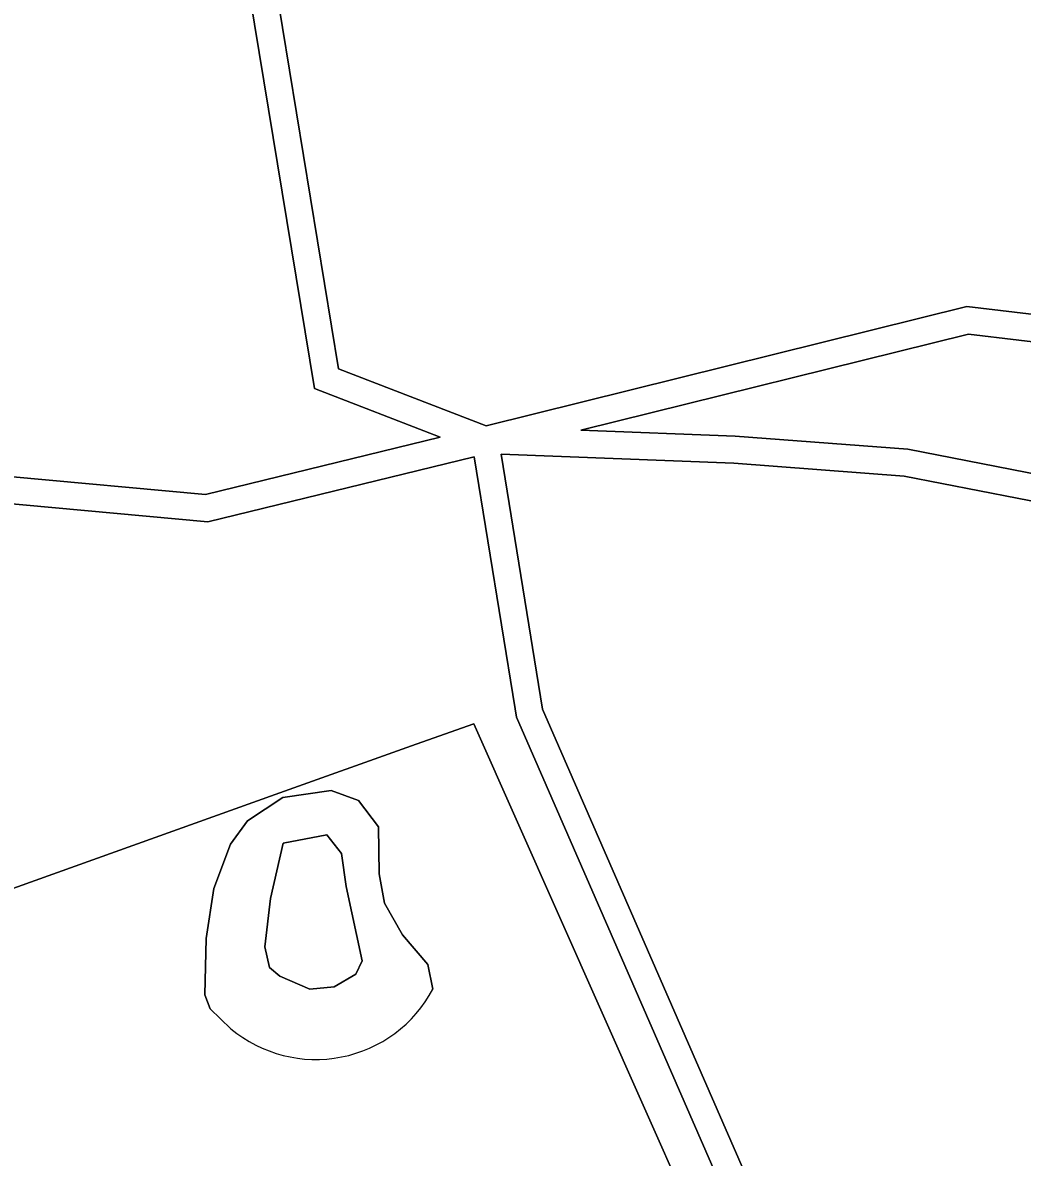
# Model space of a CAD drawing. Extents: x 162879 to 165540, y 384011 to 385181.
# Drawn here: x 163204.5 to 163278.2, y 384115 to 384198.8 of the extents above; entities that cross this region are included whole.
import ezdxf

# ---------------------------------------------------------------- set-up
doc = ezdxf.new("R2010")
doc.units = 0
for name, color, linetype in [('IMGEO_Gemengd_bos', 7, 'Continuous'), ('IMGEO_Grasland_agrarisch', 7, 'Continuous'), ('IMGEO_Grasland_overig', 7, 'Continuous'), ('IMGEO_Loofbos', 7, 'Continuous'), ('IMGEO_Meer_plas_ven_vijver', 7, 'Continuous'), ('IMGEO_Oever', 7, 'Continuous')]:
    doc.layers.add(name, color=color, linetype=linetype)

msp = doc.modelspace()

# ---------------------------------------------------------------- linework, layer by layer
at = {"layer": 'IMGEO_Gemengd_bos'}
msp.add_lwpolyline([(163263.841, 384094.873), (163240.875, 384147.54), (163240.778, 384148.136), (163237.757, 384166.751), (163218.107, 384161.949), (163188.666, 384164.641), (163190.33, 384156.033), (163195.32, 384143.536), (163197.82, 384136.701), (163192.509, 384131.737), (163185.973, 384131.421), (163179.469, 384126.951), (163179.713, 384126.273), (163180.101, 384126.412), (163223.081, 384141.817), (163233.494, 384145.536), (163237.735, 384147.05), (163266.026, 384083.28)], dxfattribs=at)
msp.add_lwpolyline([(163324.95, 384078.068), (163341.81, 384084.96), (163360.621, 384090.607), (163374.259, 384110.72), (163349.207, 384137.964), (163288.919, 384161.518), (163269.482, 384165.313), (163256.902, 384166.264), (163239.753, 384166.932), (163242.809, 384148.109), (163265.615, 384095.807), (163272.959, 384087.999), (163276.366, 384086.933), (163282.614, 384087.165), (163290.374, 384087.893), (163296.632, 384086.64), (163310.517, 384079.214), (163317.16, 384077.38)], close=True, dxfattribs=at)
at = {"layer": 'IMGEO_Grasland_agrarisch'}
for points in [[(163266.026, 384083.28), (163237.735, 384147.05), (163233.494, 384145.536), (163223.081, 384141.817), (163180.101, 384126.412), (163179.713, 384126.273), (163179.375, 384126.152), (163177.846, 384125.604), (163178.221, 384123.182), (163178.271, 384122.858), (163178.321, 384122.536), (163178.938, 384118.548), (163161.591, 384111.643)], [(163218.296, 384126.016), (163217.897, 384127.039), (163217.987, 384131.189), (163218.566, 384134.875), (163219.792, 384138.167), (163221.052, 384139.878), (163223.642, 384141.608), (163227.207, 384142.113), (163229.23, 384141.391), (163230.71, 384139.437), (163230.758, 384135.977), (163231.154, 384133.796), (163232.483, 384131.455), (163234.352, 384129.267), (163234.724, 384127.466)], [(163219.824, 384124.532), (163218.296, 384126.016)]]:
    msp.add_lwpolyline(points, dxfattribs=at)
msp.add_arc((163226.083, 384132.049), 9.781, 230.21716, 332.06234, dxfattribs=at)
at = {"layer": 'IMGEO_Grasland_overig'}
for points in [[(163300.152, 384174.726), (163274.09, 384177.836), (163238.637, 384169.026), (163227.763, 384173.245), (163222.07, 384207.903)], [(163220.204, 384206.92), (163225.974, 384171.794), (163235.246, 384168.196), (163217.957, 384163.971), (163188.956, 384166.623), (163188.468, 384165.663), (163188.666, 384164.641), (163218.107, 384161.949), (163237.757, 384166.751), (163240.778, 384148.136), (163240.875, 384147.54), (163263.841, 384094.873), (163268.497, 384082.374), (163222.776, 384046.055), (163218.887, 384040.087), (163220.207, 384032.951), (163225.005, 384027.883), (163235.08, 384027.883), (163266.224, 384033.636), (163288.376, 384038.108)]]:
    msp.add_lwpolyline(points, dxfattribs=at)
for points in [[(163353.544, 384144.873), (163346.548, 384141.15), (163289.479, 384163.447), (163269.75, 384167.299), (163257.016, 384168.261), (163245.636, 384168.704), (163274.217, 384175.807), (163300.216, 384172.704), (163406.555, 384192.326), (163410.622, 384192.982), (163408.176, 384170.886), (163403.047, 384157.69), (163398.002, 384152.504)], [(163349.207, 384137.964), (163374.259, 384110.72), (163360.621, 384090.607), (163341.81, 384084.96), (163324.95, 384078.068), (163317.16, 384077.38), (163310.517, 384079.214), (163296.632, 384086.64), (163290.374, 384087.893), (163282.614, 384087.165), (163276.366, 384086.933), (163272.959, 384087.999), (163265.615, 384095.807), (163242.809, 384148.109), (163239.753, 384166.932), (163256.902, 384166.264), (163269.482, 384165.313), (163288.919, 384161.518)]]:
    msp.add_lwpolyline(points, close=True, dxfattribs=at)
at = {"layer": 'IMGEO_Loofbos'}
for points in [[(163190.34, 384169.904), (163188.956, 384166.623), (163217.957, 384163.971), (163235.246, 384168.196), (163225.974, 384171.794), (163220.204, 384206.92), (163215.204, 384211.706), (163185.857, 384214.477), (163191.016, 384196.414), (163192.179, 384191.399)], [(163222.07, 384207.903), (163227.763, 384173.245), (163238.637, 384169.026), (163274.09, 384177.836), (163300.152, 384174.726)]]:
    msp.add_lwpolyline(points, dxfattribs=at)
msp.add_lwpolyline([(163408.176, 384170.886), (163410.622, 384192.982), (163406.555, 384192.326), (163300.216, 384172.704), (163274.217, 384175.807), (163245.636, 384168.704), (163257.016, 384168.261), (163269.75, 384167.299), (163289.479, 384163.447), (163346.548, 384141.15), (163353.544, 384144.873), (163398.002, 384152.504), (163403.047, 384157.69)], close=True, dxfattribs=at)
at = {"layer": 'IMGEO_Meer_plas_ven_vijver'}
msp.add_lwpolyline([(163223.678, 384138.22), (163222.739, 384134.158), (163222.326, 384130.573), (163222.654, 384129.052), (163223.433, 384128.424), (163225.646, 384127.448), (163227.423, 384127.641), (163229.023, 384128.559), (163229.505, 384129.55), (163228.328, 384135.039), (163227.97, 384137.466), (163226.903, 384138.852)], close=True, dxfattribs=at)
at = {"layer": 'IMGEO_Oever'}
for points in [[(163229.23, 384141.391), (163227.207, 384142.113), (163223.642, 384141.608), (163221.052, 384139.878), (163219.792, 384138.167), (163218.566, 384134.875), (163217.987, 384131.189), (163217.897, 384127.039), (163218.296, 384126.016), (163219.824, 384124.532)], [(163234.724, 384127.466), (163234.352, 384129.267), (163232.483, 384131.455), (163231.154, 384133.796), (163230.758, 384135.977), (163230.71, 384139.437), (163229.23, 384141.391)]]:
    msp.add_lwpolyline(points, dxfattribs=at)
msp.add_lwpolyline([(163223.678, 384138.22), (163226.903, 384138.852), (163227.97, 384137.466), (163228.328, 384135.039), (163229.505, 384129.55), (163229.023, 384128.559), (163227.423, 384127.641), (163225.646, 384127.448), (163223.433, 384128.424), (163222.654, 384129.052), (163222.326, 384130.573), (163222.739, 384134.158)], close=True, dxfattribs=at)
msp.add_arc((163226.083, 384132.049), 9.781, 230.21716, 332.06234, dxfattribs=at)

doc.saveas('drawing.dxf')
